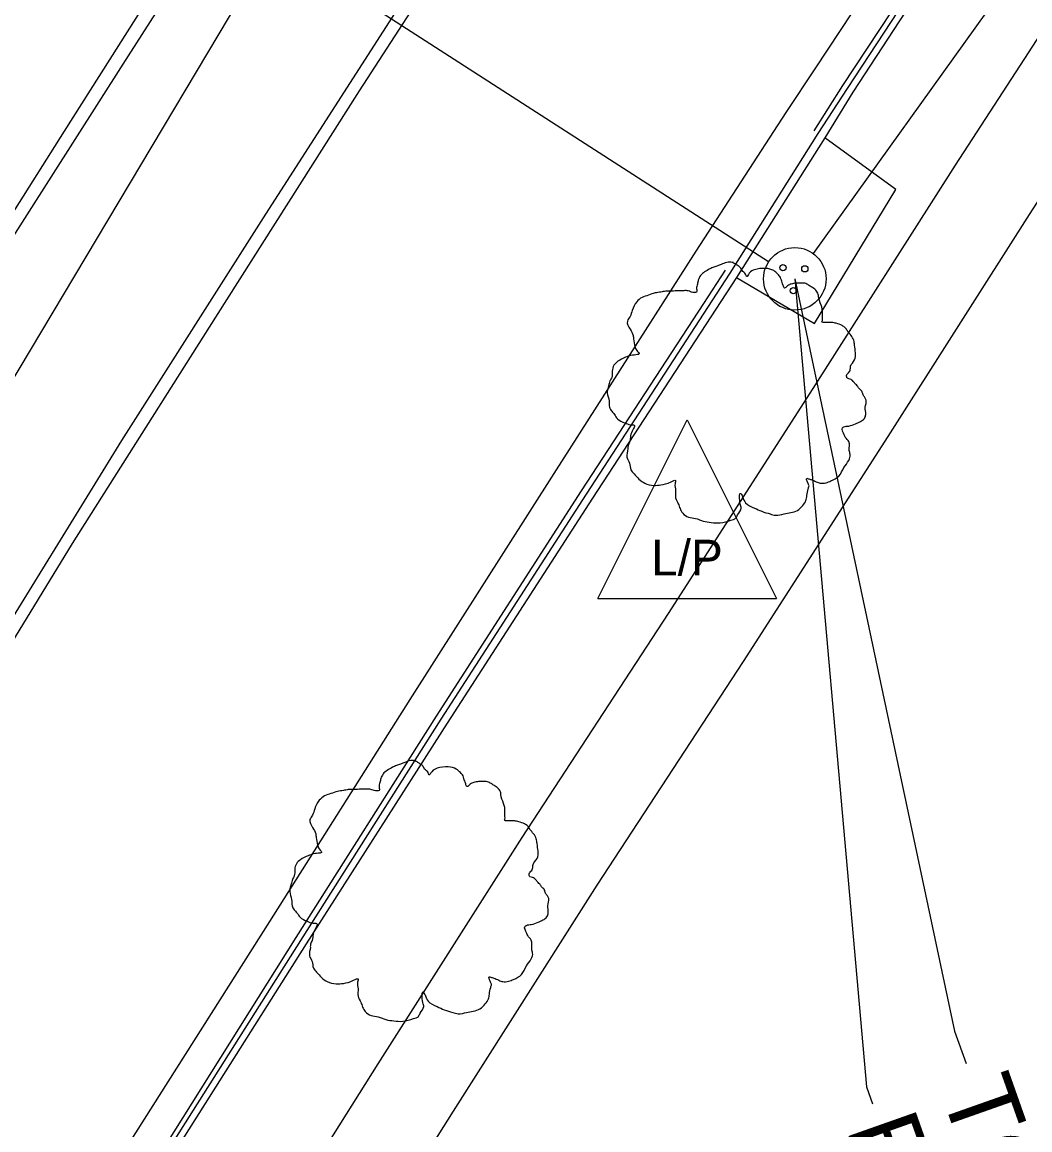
# Model space of a CAD drawing. Extents: x 2004847 to 2009016, y 1134161 to 1140101.
# Drawn here: x 2007934.9 to 2007991.3, y 1139100.8 to 1139162.8 of the extents above; entities that cross this region are included whole.
import ezdxf

# ---------------------------------------------------------------- set-up
doc = ezdxf.new("R2010")
doc.units = 0
for name, color, linetype in [('RD_EX_Conc', 7, 'Continuous'), ('RD_EX_Curb', 7, 'Continuous'), ('RD_EX_DR_Inlet', 7, 'Continuous'), ('RD_EX_DR_Inlet_txCode', 7, 'Continuous'), ('RD_EX_DR_Pipe', 7, 'Continuous'), ('RD_EX_Pavement_Markings', 7, 'Continuous'), ('RD_EX_Road', 7, 'Continuous'), ('RD_EX_UT', 7, 'Continuous'), ('RD_EX_VEG', 7, 'Continuous')]:
    doc.layers.add(name, color=color, linetype=linetype)

msp = doc.modelspace()

# ---------------------------------------------------------------- linework, layer by layer
at = {"layer": 'RD_EX_Conc'}
for points in [[(2008012.258, 1139192.316), (2008003.651, 1139179.799), (2007995.336, 1139167.43), (2007987.157, 1139154.821), (2007979.201, 1139142.322), (2007971.095, 1139129.729), (2007962.904, 1139117.197), (2007954.856, 1139104.534), (2007946.938, 1139091.958), (2007939.166, 1139079.213), (2007931.58, 1139066.441), (2007923.915, 1139053.39), (2007916.339, 1139040.676), (2007908.934, 1139027.568), (2007901.347, 1139014.745), (2007894.028, 1139001.836), (2007886.768, 1138988.672), (2007879.687, 1138975.615), (2007872.659, 1138962.368), (2007865.778, 1138949.249), (2007860.038, 1138937.972)], [(2008016.296, 1139189.467), (2008007.766, 1139177.029), (2007999.476, 1139164.697), (2007991.297, 1139152.062), (2007983.392, 1139139.642), (2007975.292, 1139127.057), (2007967.109, 1139114.537), (2007959.059, 1139101.871), (2007951.178, 1139089.355), (2007943.426, 1139076.643), (2007935.879, 1139063.936), (2007928.171, 1139050.827), (2007920.647, 1139038.202), (2007913.233, 1139025.065), (2007905.673, 1139012.288), (2007898.395, 1138999.453), (2007891.121, 1138986.277), (2007884.076, 1138973.288), (2007877.05, 1138960.043), (2007870.213, 1138947.011), (2007864.473, 1138935.734)]]:
    msp.add_lwpolyline(points, dxfattribs=at)
at = {"layer": 'RD_EX_Curb'}
for points in [[(2008005.917, 1139196.717), (2007997.326, 1139184.064), (2007989.057, 1139171.739), (2007980.855, 1139159.289), (2007979.257, 1139156.758)], [(2007989.294, 1139171.584), (2007981.119, 1139159.117), (2007979.485, 1139156.609), (2007974.548, 1139148.778), (2007966.518, 1139136.415), (2007958.375, 1139123.821), (2007950.518, 1139111.44), (2007942.559, 1139098.831), (2007934.71, 1139086.14), (2007927.171, 1139073.615), (2007919.542, 1139060.701), (2007912.08, 1139047.949), (2007907.108, 1139039.406), (2007903.841, 1139033.792), (2007897.425, 1139022.77), (2007893.765, 1139016.325), (2007888.06, 1139006.217), (2007880.903, 1138993.098), (2007873.794, 1138980.156), (2007868.217, 1138969.601), (2007863.906, 1138961.461), (2007859.666, 1138953.372), (2007853.475, 1138941.292)], [(2007989.587, 1139171.391), (2007981.43, 1139158.913), (2007979.864, 1139156.364), (2007974.922, 1139148.536), (2007966.859, 1139136.199), (2007958.73, 1139123.596), (2007950.844, 1139111.24), (2007942.864, 1139098.646), (2007935.074, 1139085.921), (2007927.484, 1139073.434), (2007919.887, 1139060.501), (2007912.354, 1139047.794), (2007907.427, 1139039.225), (2007904.224, 1139033.576), (2007897.811, 1139022.558), (2007894.152, 1139016.114), (2007888.449, 1139006.01), (2007881.293, 1138992.892), (2007874.167, 1138979.964), (2007868.571, 1138969.419), (2007864.285, 1138961.268), (2007860.13, 1138953.14), (2007853.85, 1138941.104)], [(2007974.293, 1139148.944), (2007973.079, 1139147.086), (2007966.226, 1139136.6), (2007958.109, 1139123.989), (2007950.254, 1139111.602), (2007942.331, 1139098.97), (2007934.431, 1139086.308), (2007926.899, 1139073.773), (2007919.27, 1139060.859), (2007911.797, 1139048.109), (2007906.875, 1139039.537), (2007903.644, 1139033.903)]]:
    msp.add_lwpolyline(points, dxfattribs=at)
at = {"layer": 'RD_EX_DR_Inlet'}
msp.add_lwpolyline([(2007974.922, 1139148.536), (2007979.287, 1139145.962), (2007983.845, 1139153.464), (2007979.864, 1139156.364)], dxfattribs=at)
for centre, radius in [((2007978.189, 1139148.466), 1.75), ((2007977.524, 1139149.096), 0.175), ((2007978.749, 1139149.026), 0.175), ((2007978.102, 1139147.801), 0.175)]:
    msp.add_circle(centre, radius, dxfattribs=at)
at = {"layer": 'RD_EX_DR_Inlet_txCode'}
for points in [[(2007978.189, 1139148.466), (2007987.134, 1139106.361), (2007987.778, 1139104.538)], [(2007978.189, 1139148.466), (2007982.192, 1139103.249), (2007982.529, 1139102.294)]]:
    msp.add_lwpolyline(points, dxfattribs=at)
at = {"layer": 'RD_EX_DR_Pipe'}
for p, q in [((2008084.118, 1139296.004), (2007979.208, 1139149.885)), ((2007976.718, 1139149.414), (2007900.5, 1139198.519))]:
    msp.add_line(p, q, dxfattribs=at)
at = {"layer": 'RD_EX_Pavement_Markings'}
for points in [[(2007820.157, 1138947.398), (2007826.834, 1138960.83), (2007833.554, 1138974.241), (2007840.428, 1138987.573), (2007847.335, 1139000.888), (2007854.38, 1139014.13), (2007861.469, 1139027.35), (2007868.587, 1139040.553), (2007875.888, 1139053.657), (2007883.239, 1139066.732), (2007890.688, 1139079.751), (2007898.221, 1139092.723), (2007905.895, 1139105.611), (2007913.581, 1139118.493), (2007921.389, 1139131.3), (2007929.294, 1139144.048), (2007937.306, 1139156.729), (2007945.328, 1139169.404), (2007953.554, 1139181.947), (2007961.784, 1139194.488), (2007970.174, 1139206.922), (2007977.391, 1139217.536)], [(2007973.46, 1139210.655), (2007965.166, 1139198.157), (2007956.871, 1139185.659), (2007948.649, 1139173.114), (2007940.568, 1139160.477), (2007932.487, 1139147.839), (2007924.572, 1139135.098), (2007916.725, 1139122.314), (2007908.966, 1139109.476), (2007901.359, 1139096.548), (2007893.752, 1139083.621), (2007886.252, 1139070.63), (2007878.887, 1139057.563), (2007871.558, 1139044.475), (2007864.404, 1139031.291), (2007857.279, 1139018.091), (2007850.195, 1139004.87), (2007843.293, 1138991.551), (2007836.392, 1138978.233)], [(2007986.725, 1139209.149), (2007978.402, 1139196.67), (2007970.159, 1139184.138), (2007961.961, 1139171.577), (2007953.796, 1139158.993), (2007945.771, 1139146.32), (2007937.747, 1139133.647), (2007929.91, 1139120.857), (2007922.124, 1139108.037), (2007914.381, 1139095.189), (2007906.86, 1139082.211), (2007899.34, 1139069.233), (2007891.954, 1139056.177), (2007884.577, 1139043.116), (2007877.351, 1139029.971), (2007870.184, 1139016.794), (2007863.132, 1139003.555), (2007856.118, 1138990.296), (2007849.256, 1138976.958), (2007842.455, 1138963.588), (2007835.737, 1138950.177)], [(2007831.323, 1138942.803), (2007838.008, 1138956.231), (2007844.727, 1138969.642), (2007851.637, 1138982.956), (2007858.546, 1138996.27), (2007865.517, 1139009.552), (2007872.675, 1139022.734), (2007879.833, 1139035.916), (2007887.173, 1139048.997), (2007894.569, 1139062.047), (2007901.965, 1139075.097), (2007909.482, 1139088.077), (2007917.07, 1139101.016), (2007924.766, 1139113.892), (2007932.638, 1139126.66), (2007940.526, 1139139.418), (2007948.573, 1139152.078), (2007956.668, 1139164.706), (2007964.824, 1139177.294), (2007973.078, 1139189.819), (2007983.117, 1139205.05)]]:
    msp.add_lwpolyline(points, dxfattribs=at)
at = {"layer": 'RD_EX_Road'}
msp.add_lwpolyline([(2007987.563, 1139172.722), (2007979.344, 1139160.275), (2007977.681, 1139157.78), (2007972.648, 1139150.012), (2007964.693, 1139137.571), (2007956.638, 1139124.92), (2007948.783, 1139112.504), (2007940.798, 1139099.901), (2007932.989, 1139087.177), (2007925.419, 1139074.63), (2007917.868, 1139061.671), (2007910.231, 1139048.995), (2007905.309, 1139040.422), (2007902.074, 1139034.791), (2007895.646, 1139023.748), (2007891.982, 1139017.295), (2007886.268, 1139007.171), (2007879.109, 1138994.048), (2007871.98, 1138981.089), (2007866.389, 1138970.541), (2007862.074, 1138962.393), (2007857.734, 1138954.34), (2007851.618, 1138942.222)], dxfattribs=at)
at = {"layer": 'RD_EX_UT'}
for p, q in [((2007865.163, 1139026.691), (2007964.711, 1139193.633)), ((2007967.154, 1139130.581), (2007972.154, 1139140.581)), ((2007972.154, 1139140.581), (2007977.154, 1139130.581)), ((2007967.154, 1139130.581), (2007977.154, 1139130.581))]:
    msp.add_line(p, q, dxfattribs=at)
at = {"layer": 'RD_EX_VEG'}
for points in [[(2007974.762, 1139149.375), (2007974.462, 1139149.4), (2007974.137, 1139149.3), (2007973.887, 1139149.2), (2007973.662, 1139149.125), (2007973.437, 1139149.025), (2007973.137, 1139148.85), (2007972.912, 1139148.65), (2007972.787, 1139148.4), (2007972.737, 1139148.176), (2007972.687, 1139147.901), (2007972.687, 1139147.726), (2007972.563, 1139147.701), (2007972.413, 1139147.726), (2007972.163, 1139147.801), (2007971.913, 1139147.801), (2007971.663, 1139147.801), (2007971.313, 1139147.776), (2007970.963, 1139147.776), (2007970.688, 1139147.726), (2007970.363, 1139147.676), (2007969.989, 1139147.551), (2007969.639, 1139147.426), (2007969.339, 1139147.176), (2007969.089, 1139146.701), (2007968.964, 1139146.351), (2007968.814, 1139146.101), (2007968.964, 1139145.652), (2007969.139, 1139145.302), (2007969.164, 1139145.102), (2007969.239, 1139144.677), (2007969.339, 1139144.452), (2007969.464, 1139144.252), (2007969.389, 1139144.227), (2007969.014, 1139144.177), (2007968.714, 1139144.077), (2007968.289, 1139143.852), (2007968.064, 1139143.628), (2007967.964, 1139143.303), (2007967.94, 1139142.953), (2007967.84, 1139142.753), (2007967.765, 1139142.478), (2007967.74, 1139142.403), (2007967.69, 1139142.078), (2007967.79, 1139141.628), (2007967.815, 1139141.279), (2007967.94, 1139141.054), (2007968.089, 1139140.879), (2007968.264, 1139140.629), (2007968.664, 1139140.404), (2007968.989, 1139140.304), (2007969.189, 1139140.279), (2007969.014, 1139139.779), (2007968.964, 1139139.429), (2007968.839, 1139139.03), (2007968.839, 1139138.955), (2007968.789, 1139138.48), (2007968.939, 1139138.155), (2007969.014, 1139137.78), (2007969.189, 1139137.555), (2007969.464, 1139137.255), (2007969.789, 1139137.03), (2007970.289, 1139136.905), (2007970.688, 1139136.93), (2007971.263, 1139137.105), (2007971.513, 1139137.18), (2007971.488, 1139137.005), (2007971.513, 1139136.631), (2007971.513, 1139136.206), (2007971.663, 1139135.881), (2007971.763, 1139135.606), (2007971.913, 1139135.356), (2007972.238, 1139135.131), (2007972.637, 1139135.056), (2007973.062, 1139134.906), (2007973.512, 1139134.831), (2007974.012, 1139134.806), (2007974.612, 1139134.956), (2007974.886, 1139135.081), (2007974.986, 1139135.256), (2007975.186, 1139135.631), (2007975.136, 1139135.856), (2007975.161, 1139136.456), (2007975.261, 1139136.281), (2007975.436, 1139135.931), (2007975.936, 1139135.631), (2007976.336, 1139135.456), (2007976.811, 1139135.306), (2007977.111, 1139135.231), (2007977.585, 1139135.306), (2007977.96, 1139135.381), (2007978.335, 1139135.506), (2007978.635, 1139135.781), (2007978.81, 1139136.056), (2007978.86, 1139136.331), (2007978.935, 1139136.706), (2007978.985, 1139136.88)], [(2007978.985, 1139136.88), (2007978.91, 1139137.055), (2007978.86, 1139137.305), (2007978.935, 1139137.28), (2007979.11, 1139137.23), (2007979.385, 1139137.105), (2007979.609, 1139137.03), (2007979.934, 1139137.055), (2007980.209, 1139137.155), (2007980.659, 1139137.43), (2007980.934, 1139137.905), (2007981.209, 1139138.305), (2007981.284, 1139138.63), (2007981.234, 1139138.855), (2007981.209, 1139139.354), (2007981.009, 1139139.604), (2007980.959, 1139139.729), (2007980.859, 1139140.129), (2007980.934, 1139140.179), (2007981.209, 1139140.229), (2007981.584, 1139140.354), (2007981.858, 1139140.479), (2007982.083, 1139140.654), (2007982.158, 1139140.879), (2007982.133, 1139141.279), (2007982.183, 1139141.678), (2007982.108, 1139141.828), (2007982.008, 1139141.978), (2007981.933, 1139142.178), (2007981.783, 1139142.328), (2007981.684, 1139142.478), (2007981.584, 1139142.578), (2007981.459, 1139142.728), (2007981.284, 1139142.853), (2007981.134, 1139142.903), (2007981.084, 1139143.053), (2007981.234, 1139143.253), (2007981.284, 1139143.353), (2007981.309, 1139143.578), (2007981.534, 1139143.927), (2007981.584, 1139144.327), (2007981.534, 1139144.752), (2007981.484, 1139145.027), (2007981.334, 1139145.302), (2007981.134, 1139145.552), (2007981.009, 1139145.727), (2007980.834, 1139145.852), (2007980.509, 1139145.977), (2007980.259, 1139146.026), (2007979.909, 1139146.026), (2007979.709, 1139146.076), (2007979.734, 1139146.126), (2007979.734, 1139146.276), (2007979.734, 1139146.551), (2007979.659, 1139147.001), (2007979.509, 1139147.501), (2007979.509, 1139147.526), (2007979.409, 1139147.776), (2007979.185, 1139147.976), (2007979.01, 1139148.076), (2007978.81, 1139148.201), (2007978.56, 1139148.226), (2007978.26, 1139148.226), (2007977.985, 1139148.176), (2007977.785, 1139148.076), (2007977.61, 1139147.951), (2007977.535, 1139148.101), (2007977.435, 1139148.4), (2007977.385, 1139148.55), (2007977.235, 1139148.725), (2007977.011, 1139148.925), (2007976.561, 1139149.05), (2007975.936, 1139148.975), (2007975.636, 1139148.775), (2007975.486, 1139148.6), (2007975.436, 1139148.725), (2007975.236, 1139148.925), (2007975.136, 1139149.1), (2007974.961, 1139149.225), (2007974.812, 1139149.325), (2007974.712, 1139149.375)], [(2007956.992, 1139121.476), (2007956.692, 1139121.501), (2007956.367, 1139121.401), (2007956.117, 1139121.301), (2007955.892, 1139121.226), (2007955.668, 1139121.126), (2007955.368, 1139120.951), (2007955.143, 1139120.751), (2007955.018, 1139120.501), (2007954.968, 1139120.277), (2007954.918, 1139120.002), (2007954.918, 1139119.827), (2007954.793, 1139119.802), (2007954.643, 1139119.827), (2007954.393, 1139119.902), (2007954.143, 1139119.902), (2007953.893, 1139119.902), (2007953.543, 1139119.877), (2007953.194, 1139119.877), (2007952.919, 1139119.827), (2007952.594, 1139119.777), (2007952.219, 1139119.652), (2007951.869, 1139119.527), (2007951.569, 1139119.277), (2007951.319, 1139118.802), (2007951.194, 1139118.452), (2007951.045, 1139118.202), (2007951.194, 1139117.753), (2007951.369, 1139117.403), (2007951.394, 1139117.203), (2007951.469, 1139116.778), (2007951.569, 1139116.553), (2007951.694, 1139116.353), (2007951.619, 1139116.328), (2007951.244, 1139116.278), (2007950.945, 1139116.178), (2007950.52, 1139115.953), (2007950.295, 1139115.729), (2007950.195, 1139115.404), (2007950.17, 1139115.054), (2007950.07, 1139114.854), (2007949.995, 1139114.579), (2007949.97, 1139114.504), (2007949.92, 1139114.179), (2007950.02, 1139113.729), (2007950.045, 1139113.38), (2007950.17, 1139113.155), (2007950.32, 1139112.98), (2007950.495, 1139112.73), (2007950.895, 1139112.505), (2007951.219, 1139112.405), (2007951.419, 1139112.38), (2007951.244, 1139111.88), (2007951.194, 1139111.53), (2007951.07, 1139111.131), (2007951.07, 1139111.056), (2007951.02, 1139110.581), (2007951.169, 1139110.256), (2007951.244, 1139109.881), (2007951.419, 1139109.656), (2007951.694, 1139109.356), (2007952.019, 1139109.131), (2007952.519, 1139109.006), (2007952.919, 1139109.031), (2007953.494, 1139109.206), (2007953.743, 1139109.281), (2007953.718, 1139109.106), (2007953.743, 1139108.732), (2007953.743, 1139108.307), (2007953.893, 1139107.982), (2007953.993, 1139107.707), (2007954.143, 1139107.457), (2007954.468, 1139107.232), (2007954.868, 1139107.157), (2007955.293, 1139107.007), (2007955.743, 1139106.932), (2007956.242, 1139106.907), (2007956.842, 1139107.057), (2007957.117, 1139107.182), (2007957.217, 1139107.357), (2007957.417, 1139107.732), (2007957.367, 1139107.957), (2007957.392, 1139108.557), (2007957.492, 1139108.382), (2007957.667, 1139108.032), (2007958.166, 1139107.732), (2007958.566, 1139107.557), (2007959.041, 1139107.407), (2007959.341, 1139107.332), (2007959.816, 1139107.407), (2007960.191, 1139107.482), (2007960.565, 1139107.607), (2007960.865, 1139107.882), (2007961.04, 1139108.157), (2007961.09, 1139108.432), (2007961.165, 1139108.807), (2007961.215, 1139108.981)], [(2007961.215, 1139108.981), (2007961.14, 1139109.156), (2007961.09, 1139109.406), (2007961.165, 1139109.381), (2007961.34, 1139109.331), (2007961.615, 1139109.206), (2007961.84, 1139109.131), (2007962.165, 1139109.156), (2007962.44, 1139109.256), (2007962.889, 1139109.531), (2007963.164, 1139110.006), (2007963.439, 1139110.406), (2007963.514, 1139110.731), (2007963.464, 1139110.956), (2007963.439, 1139111.455), (2007963.239, 1139111.705), (2007963.189, 1139111.83), (2007963.089, 1139112.23), (2007963.164, 1139112.28), (2007963.439, 1139112.33), (2007963.814, 1139112.455), (2007964.089, 1139112.58), (2007964.314, 1139112.755), (2007964.389, 1139112.98), (2007964.364, 1139113.38), (2007964.414, 1139113.779), (2007964.339, 1139113.929), (2007964.239, 1139114.079), (2007964.164, 1139114.279), (2007964.014, 1139114.429), (2007963.914, 1139114.579), (2007963.814, 1139114.679), (2007963.689, 1139114.829), (2007963.514, 1139114.954), (2007963.364, 1139115.004), (2007963.314, 1139115.154), (2007963.464, 1139115.354), (2007963.514, 1139115.454), (2007963.539, 1139115.679), (2007963.764, 1139116.028), (2007963.814, 1139116.428), (2007963.764, 1139116.853), (2007963.714, 1139117.128), (2007963.564, 1139117.403), (2007963.364, 1139117.653), (2007963.239, 1139117.828), (2007963.064, 1139117.953), (2007962.739, 1139118.078), (2007962.49, 1139118.127), (2007962.14, 1139118.127), (2007961.94, 1139118.177), (2007961.965, 1139118.227), (2007961.965, 1139118.377), (2007961.965, 1139118.652), (2007961.89, 1139119.102), (2007961.74, 1139119.602), (2007961.74, 1139119.627), (2007961.64, 1139119.877), (2007961.415, 1139120.077), (2007961.24, 1139120.177), (2007961.04, 1139120.302), (2007960.79, 1139120.327), (2007960.49, 1139120.327), (2007960.216, 1139120.277), (2007960.016, 1139120.177), (2007959.841, 1139120.052), (2007959.766, 1139120.202), (2007959.666, 1139120.501), (2007959.616, 1139120.651), (2007959.466, 1139120.826), (2007959.241, 1139121.026), (2007958.791, 1139121.151), (2007958.166, 1139121.076), (2007957.867, 1139120.876), (2007957.717, 1139120.701), (2007957.667, 1139120.826), (2007957.467, 1139121.026), (2007957.367, 1139121.201), (2007957.192, 1139121.326), (2007957.042, 1139121.426), (2007956.942, 1139121.476)]]:
    msp.add_spline(points, degree=3, dxfattribs=at)

# ---------------------------------------------------------------- texts
at = {"layer": 'RD_EX_DR_Inlet_txCode'}
for s, p in [("TOP=552.54'", (2007986.323, 1139102.976)), ('BOTTOM OF BOX', (2007981.047, 1139100.903))]:
    msp.add_text(s, height=4.00001, rotation=289.44941, dxfattribs=at).set_placement(p)
at = {"layer": 'RD_EX_UT'}
msp.add_text('L/P', height=2, dxfattribs=at).set_placement((2007970.145, 1139131.863))

doc.saveas('drawing.dxf')
